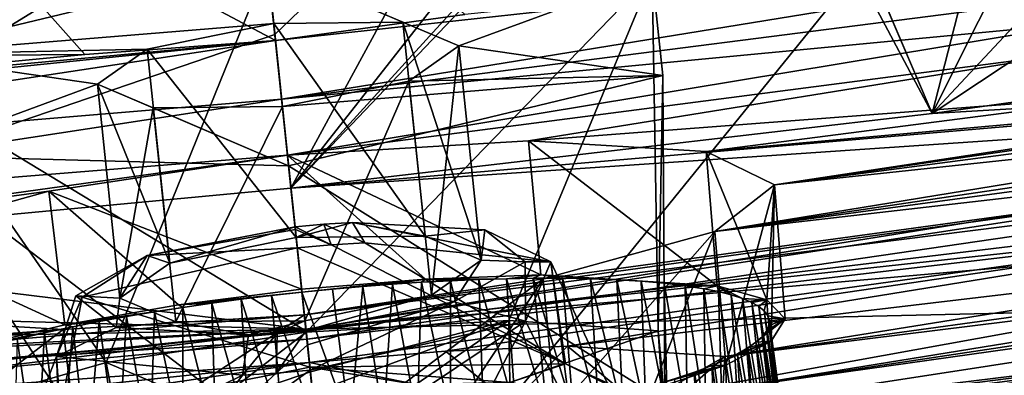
# Model space of a CAD drawing. Header units: metres. Extents: x -147 to 294, y -23 to 81.
# Tile 292 of 656: x 234.45 to 241.6, y 8.95 to 11.54. Entities that reach past the tile are written whole.
import ezdxf

# ---------------------------------------------------------------- set-up
doc = ezdxf.new("R2010")
doc.units = ezdxf.units.M
doc.layers.add('solid_AVA_153', color=7, linetype='CONTINUOUS')

msp = doc.modelspace()

# ---------------------------------------------------------------- linework, layer by layer
at = {"layer": 'solid_AVA_153'}
for points in [[(235.382919, 20.174784, 271.545105), (248.68512, 21.944908, 269.990875), (236.747787, 7.212847, 268.464081)], [(248.68512, 21.944908, 269.990875), (246.785263, 8.478528, 267.585846), (236.747787, 7.212847, 268.464081)], [(250.906952, 11.006205, 270.554932), (249.574112, 21.555054, 273.642517), (235.413086, 19.895332, 274.532532)], [(226.666824, 6.360106, 267.585846), (221.667358, 19.119045, 269.910767), (235.382919, 20.174784, 271.545105)], [(226.666824, 6.360106, 267.585846), (235.382919, 20.174784, 271.545105), (236.747787, 7.212847, 268.464081)], [(250.906952, 11.006205, 270.554932), (235.413086, 19.895332, 274.532532), (235.975128, 14.554294, 273.108093)], [(221.215851, 18.567869, 273.642273), (236.530548, 9.275632, 271.466919), (235.975128, 14.554294, 273.108093)], [(221.215851, 18.567869, 273.642273), (222.109406, 7.973817, 270.554962), (236.530548, 9.275632, 271.466919)], [(250.906952, 11.006205, 270.554932), (235.975128, 14.554294, 273.108093), (236.530548, 9.275632, 271.466919)], [(241.07991, 10.858987, 210.61734), (239.593719, 13.651892, 199.077042), (239.743637, 13.975582, 197.963135)], [(241.07991, 10.858987, 210.61734), (239.743637, 13.975582, 197.963135), (239.740814, 13.99513, 197.890793)], [(241.726166, 13.380106, 201.095398), (241.07991, 10.858987, 210.61734), (239.740814, 13.99513, 197.890793)], [(236.420898, 10.314869, 210.604752), (239.220078, 13.388418, 199.877853), (239.593719, 13.651892, 199.077042)], [(241.07991, 10.858987, 210.61734), (236.420898, 10.314869, 210.604752), (239.593719, 13.651892, 199.077042)], [(236.420898, 10.314869, 210.604752), (238.623825, 13.124937, 200.588928), (239.220078, 13.388418, 199.877853)], [(241.726166, 13.380106, 201.095398), (242.087616, 12.872671, 203.186966), (241.07991, 10.858987, 210.61734)], [(236.420898, 10.314869, 210.604752), (237.815521, 12.88503, 201.133209), (238.623825, 13.124937, 200.588928)], [(233.509323, 12.876286, 215.943054), (236.308075, 11.388737, 216.264023), (236.139465, 12.989989, 216.629822)], [(236.139465, 12.989989, 216.629822), (236.308075, 11.388737, 216.264023), (237.683487, 11.577033, 216.082748)], [(233.509323, 12.876286, 215.943054), (234.923523, 11.286422, 216.082733), (236.308075, 11.388737, 216.264023)], [(233.509323, 12.876286, 215.943054), (233.651031, 11.27691, 215.564804), (234.923523, 11.286422, 216.082733)], [(236.303467, 11.431075, 206.061859), (236.180115, 12.603863, 201.514709), (237.815521, 12.88503, 201.133209)], [(236.420898, 10.314869, 210.604752), (236.303467, 11.431075, 206.061859), (237.815521, 12.88503, 201.133209)], [(242.087616, 12.872671, 203.186966), (242.812775, 12.717072, 204.16185), (241.07991, 10.858987, 210.61734)], [(242.812775, 12.717072, 204.16185), (243.814178, 12.67324, 204.878128), (241.07991, 10.858987, 210.61734)], [(243.814178, 12.67324, 204.878128), (245.728394, 11.509112, 210.655106), (241.07991, 10.858987, 210.61734)], [(231.751221, 9.876699, 210.61734), (236.180115, 12.603863, 201.514709), (236.303467, 11.431075, 206.061859)], [(235.176926, 12.536701, 201.380234), (236.180115, 12.603863, 201.514709), (231.751221, 9.876699, 210.61734)], [(234.311523, 12.545532, 201.030121), (235.176926, 12.536701, 201.380234), (231.751221, 9.876699, 210.61734)], [(244.431641, 12.277175, 216.926025), (236.308075, 11.388737, 216.264023), (236.352951, 10.962523, 218.353928)], [(244.431641, 12.277175, 216.926025), (237.683487, 11.577033, 216.082748), (236.308075, 11.388737, 216.264023)], [(242.713501, 11.779323, 218.147949), (244.431641, 12.277175, 216.926025), (236.352951, 10.962523, 218.353928)], [(236.295105, 11.511863, 222.917313), (236.249817, 11.941957, 221.087814), (233.532181, 11.28559, 222.645294)], [(235.079346, 9.047048, 221.131287), (233.532181, 11.28559, 222.645294), (236.249817, 11.941957, 221.087814)], [(236.531219, 9.269621, 220.743591), (235.079346, 9.047048, 221.131287), (236.249817, 11.941957, 221.087814)], [(237.639603, 11.348555, 224.199951), (239.043945, 11.866211, 222.644272), (236.249817, 11.941957, 221.087814)], [(236.531219, 9.269621, 220.743591), (236.249817, 11.941957, 221.087814), (239.043945, 11.866211, 222.644272)], [(237.232986, 11.521092, 223.293945), (237.639603, 11.348555, 224.199951), (236.249817, 11.941957, 221.087814)], [(236.295105, 11.511863, 222.917313), (237.232986, 11.521092, 223.293945), (236.249817, 11.941957, 221.087814)], [(238.002274, 9.354354, 221.133942), (236.531219, 9.269621, 220.743591), (239.043945, 11.866211, 222.644272)], [(237.639603, 11.348555, 224.199951), (239.121643, 11.134144, 225.758514), (239.043945, 11.866211, 222.644272)], [(239.087357, 9.278166, 222.193726), (238.002274, 9.354354, 221.133942), (239.043945, 11.866211, 222.644272)], [(239.087357, 9.278166, 222.193726), (239.043945, 11.866211, 222.644272), (239.121643, 11.134144, 225.758514)], [(242.230988, 11.520666, 219.112167), (242.713501, 11.779323, 218.147949), (236.352951, 10.962523, 218.353928)], [(247.048431, 11.271326, 224.357834), (249.150726, 11.676294, 224.017761), (239.933853, 10.338872, 223.932785)], [(244.547394, 11.03967, 223.476212), (239.933853, 10.338872, 223.932785), (249.150726, 11.676294, 224.017761)], [(237.396271, 9.965193, 222.923584), (237.232986, 11.521092, 223.293945), (236.295105, 11.511863, 222.917313)], [(242.230988, 11.520666, 219.112167), (236.352951, 10.962523, 218.353928), (236.39592, 10.554316, 220.478302)], [(242.081284, 11.293937, 220.176865), (242.230988, 11.520666, 219.112167), (236.39592, 10.554316, 220.478302)], [(237.803543, 9.791671, 223.834015), (237.639603, 11.348555, 224.199951), (237.232986, 11.521092, 223.293945)], [(237.803543, 9.791671, 223.834015), (237.232986, 11.521092, 223.293945), (237.396271, 9.965193, 222.923584)], [(235.376404, 11.325724, 223.293427), (236.295105, 11.511863, 222.917313), (233.532181, 11.28559, 222.645294)], [(236.458954, 9.955897, 222.547455), (236.295105, 11.511863, 222.917313), (235.376404, 11.325724, 223.293427)], [(237.396271, 9.965193, 222.923584), (236.295105, 11.511863, 222.917313), (236.458954, 9.955897, 222.547455)], [(246.260788, 11.164179, 212.452087), (241.07991, 10.858987, 210.61734), (245.728394, 11.509112, 210.655106)], [(226.090988, 10.442194, 216.940811), (236.308075, 11.388737, 216.264023), (234.923523, 11.286422, 216.082733)], [(226.090988, 10.442194, 216.940811), (228.248184, 10.565728, 216.947205), (236.308075, 11.388737, 216.264023)], [(228.248184, 10.565728, 216.947205), (229.989624, 10.431298, 218.184357), (236.308075, 11.388737, 216.264023)], [(229.989624, 10.431298, 218.184357), (236.352951, 10.962523, 218.353928), (236.308075, 11.388737, 216.264023)], [(231.751221, 9.876699, 210.61734), (236.303467, 11.431075, 206.061859), (236.420898, 10.314869, 210.604752)], [(235.014221, 11.071179, 224.203857), (235.376404, 11.325724, 223.293427), (233.532181, 11.28559, 222.645294)], [(235.539719, 9.769578, 222.924103), (235.376404, 11.325724, 223.293427), (235.014221, 11.071179, 224.203857)], [(235.539719, 9.769578, 222.924103), (236.458954, 9.955897, 222.547455), (235.376404, 11.325724, 223.293427)], [(237.639603, 11.348555, 224.199951), (237.277405, 11.094011, 225.110382), (239.121643, 11.134144, 225.758514)], [(237.441772, 9.538225, 224.740005), (237.277405, 11.094011, 225.110382), (237.639603, 11.348555, 224.199951)], [(237.441772, 9.538225, 224.740005), (237.639603, 11.348555, 224.199951), (237.803543, 9.791671, 223.834015)], [(226.090988, 10.442194, 216.940811), (234.923523, 11.286422, 216.082733), (233.651031, 11.27691, 215.564804)], [(235.014221, 11.071179, 224.203857), (233.532181, 11.28559, 222.645294), (233.609879, 10.553524, 225.759537)], [(235.079346, 9.047048, 221.131287), (234.033066, 8.747142, 222.187134), (233.532181, 11.28559, 222.645294)], [(242.081284, 11.293937, 220.176865), (236.39592, 10.554316, 220.478302), (238.145493, 10.659262, 220.943497)], [(236.528976, 9.290683, 215.127533), (247.612289, 11.076605, 213.778458), (249.461517, 11.272099, 214.294693)], [(246.230682, 10.344956, 216.114929), (236.528976, 9.290683, 215.127533), (249.461517, 11.272099, 214.294693)], [(242.78244, 11.013176, 222.205261), (242.081284, 11.293937, 220.176865), (238.145493, 10.659262, 220.943497)], [(244.73262, 10.851881, 224.739105), (247.048431, 11.271326, 224.357834), (239.933853, 10.338872, 223.932785)], [(246.260788, 11.164179, 212.452087), (236.420898, 10.314869, 210.604752), (241.07991, 10.858987, 210.61734)], [(246.260788, 11.164179, 212.452087), (247.612289, 11.076605, 213.778458), (236.420898, 10.314869, 210.604752)], [(236.358704, 10.907871, 225.486496), (236.403992, 10.477777, 227.315994), (239.121643, 11.134144, 225.758514)], [(237.277405, 11.094011, 225.110382), (236.358704, 10.907871, 225.486496), (239.121643, 11.134144, 225.758514)], [(236.522552, 9.351906, 225.116653), (236.358704, 10.907871, 225.486496), (237.277405, 11.094011, 225.110382)], [(239.137177, 8.765002, 225.086105), (239.121643, 11.134144, 225.758514), (236.403992, 10.477777, 227.315994)], [(236.522552, 9.351906, 225.116653), (237.277405, 11.094011, 225.110382), (237.441772, 9.538225, 224.740005)], [(239.137177, 8.765002, 225.086105), (239.087357, 9.278166, 222.193726), (239.121643, 11.134144, 225.758514)], [(235.014221, 11.071179, 224.203857), (233.609879, 10.553524, 225.759537), (236.403992, 10.477777, 227.315994)], [(235.420837, 10.898642, 225.109863), (235.014221, 11.071179, 224.203857), (236.403992, 10.477777, 227.315994)], [(235.177963, 9.516132, 223.830109), (235.014221, 11.071179, 224.203857), (235.420837, 10.898642, 225.109863)], [(235.539719, 9.769578, 222.924103), (235.014221, 11.071179, 224.203857), (235.177963, 9.516132, 223.830109)], [(236.528976, 9.290683, 215.127533), (236.420898, 10.314869, 210.604752), (247.612289, 11.076605, 213.778458)], [(244.547394, 11.03967, 223.476212), (239.437225, 10.580554, 222.204269), (239.933853, 10.338872, 223.932785)], [(244.547394, 11.03967, 223.476212), (242.78244, 11.013176, 222.205261), (239.437225, 10.580554, 222.204269)], [(229.989624, 10.431298, 218.184357), (230.681229, 10.093538, 220.176865), (236.352951, 10.962523, 218.353928)], [(230.681229, 10.093538, 220.176865), (236.39592, 10.554316, 220.478302), (236.352951, 10.962523, 218.353928)], [(236.78653, 6.84453, 270.019653), (250.906952, 11.006205, 270.554932), (236.530548, 9.275632, 271.466919)], [(250.917709, 8.518753, 269.078339), (250.906952, 11.006205, 270.554932), (236.78653, 6.84453, 270.019653)], [(242.78244, 11.013176, 222.205261), (238.145493, 10.659262, 220.943497), (239.437225, 10.580554, 222.204269)], [(235.177963, 9.516132, 223.830109), (235.420837, 10.898642, 225.109863), (235.58522, 9.34261, 224.740524)], [(235.420837, 10.898642, 225.109863), (236.403992, 10.477777, 227.315994), (236.358704, 10.907871, 225.486496)], [(235.58522, 9.34261, 224.740524), (235.420837, 10.898642, 225.109863), (236.358704, 10.907871, 225.486496)], [(235.58522, 9.34261, 224.740524), (236.358704, 10.907871, 225.486496), (236.522552, 9.351906, 225.116653)], [(247.491241, 10.920382, 226.949051), (238.25322, 9.656036, 226.922195), (236.519318, 9.394873, 227.388763)], [(245.691071, 10.55296, 227.510513), (247.491241, 10.920382, 226.949051), (236.519318, 9.394873, 227.388763)], [(247.491241, 10.920382, 226.949051), (239.499451, 10.000382, 225.660233), (238.25322, 9.656036, 226.922195)], [(247.491241, 10.920382, 226.949051), (244.909958, 10.730324, 225.637726), (239.499451, 10.000382, 225.660233)], [(244.73262, 10.851881, 224.739105), (239.933853, 10.338872, 223.932785), (239.499451, 10.000382, 225.660233)], [(244.821533, 10.790425, 225.189377), (244.73262, 10.851881, 224.739105), (239.499451, 10.000382, 225.660233)], [(244.909958, 10.730324, 225.637726), (244.821533, 10.790425, 225.189377), (239.499451, 10.000382, 225.660233)], [(238.234772, 9.684626, 220.735413), (238.145493, 10.659262, 220.943497), (236.39592, 10.554316, 220.478302)], [(239.516876, 9.606117, 221.986618), (239.437225, 10.580554, 222.204269), (238.145493, 10.659262, 220.943497)], [(239.516876, 9.606117, 221.986618), (238.145493, 10.659262, 220.943497), (238.234772, 9.684626, 220.735413)], [(230.063187, 9.675858, 222.192444), (234.662994, 10.292573, 220.943436), (236.39592, 10.554316, 220.478302)], [(230.063187, 9.675858, 222.192444), (236.39592, 10.554316, 220.478302), (230.681229, 10.093538, 220.176865)], [(236.639175, 8.244275, 226.529495), (236.403992, 10.477777, 227.315994), (233.609879, 10.553524, 225.759537)], [(235.169327, 8.159052, 226.139679), (236.639175, 8.244275, 226.529495), (233.609879, 10.553524, 225.759537)], [(234.083649, 8.234031, 225.079681), (235.169327, 8.159052, 226.139679), (233.609879, 10.553524, 225.759537)], [(236.498459, 9.580627, 220.273758), (236.39592, 10.554316, 220.478302), (234.662994, 10.292573, 220.943436)], [(237.396957, 9.655007, 220.392166), (236.39592, 10.554316, 220.478302), (236.498459, 9.580627, 220.273758)], [(238.234772, 9.684626, 220.735413), (236.39592, 10.554316, 220.478302), (237.396957, 9.655007, 220.392166)], [(245.691071, 10.55296, 227.510513), (236.519318, 9.394873, 227.388763), (236.53801, 9.217321, 228.604767)], [(244.578873, 10.162492, 229.034042), (245.691071, 10.55296, 227.510513), (236.53801, 9.217321, 228.604767)], [(239.87648, 9.503178, 222.812378), (239.933853, 10.338872, 223.932785), (239.437225, 10.580554, 222.204269)], [(239.87648, 9.503178, 222.812378), (239.437225, 10.580554, 222.204269), (239.516876, 9.606117, 221.986618)], [(239.137177, 8.765002, 225.086105), (236.403992, 10.477777, 227.315994), (236.639175, 8.244275, 226.529495)], [(239.90155, 7.770089, 225.242401), (240.358887, 8.127991, 223.422165), (254.904037, 10.395407, 223.838867)], [(248.704239, 8.673611, 227.516068), (239.90155, 7.770089, 225.242401), (254.904037, 10.395407, 223.838867)], [(254.638519, 10.366629, 223.702866), (254.904037, 10.395407, 223.838867), (240.358887, 8.127991, 223.422165)], [(231.751221, 9.876699, 210.61734), (236.420898, 10.314869, 210.604752), (236.528976, 9.290683, 215.127533)], [(246.230682, 10.344956, 216.114929), (244.117279, 9.961207, 216.430496), (236.528976, 9.290683, 215.127533)], [(239.578796, 9.029175, 225.416351), (239.499451, 10.000382, 225.660233), (239.933853, 10.338872, 223.932785)], [(239.90834, 9.203888, 224.591095), (239.578796, 9.029175, 225.416351), (239.933853, 10.338872, 223.932785)], [(239.87648, 9.503178, 222.812378), (240.009811, 9.365627, 223.702362), (239.933853, 10.338872, 223.932785)], [(240.009811, 9.365627, 223.702362), (239.90834, 9.203888, 224.591095), (239.933853, 10.338872, 223.932785)], [(245.313507, 8.828536, 223.277267), (254.638519, 10.366629, 223.702866), (240.358887, 8.127991, 223.422165)], [(230.063187, 9.675858, 222.192444), (233.415939, 9.946544, 222.204178), (234.662994, 10.292573, 220.943436)], [(234.778488, 9.320679, 220.735458), (234.662994, 10.292573, 220.943436), (233.415939, 9.946544, 222.204178)], [(235.604126, 9.466224, 220.392181), (234.662994, 10.292573, 220.943436), (234.778488, 9.320679, 220.735458)], [(236.498459, 9.580627, 220.273758), (234.662994, 10.292573, 220.943436), (235.604126, 9.466224, 220.392181)], [(244.578873, 10.162492, 229.034042), (236.53801, 9.217321, 228.604767), (236.555939, 9.047035, 229.824615)], [(244.578873, 10.162492, 229.034042), (236.555939, 9.047035, 229.824615), (237.542435, 9.131117, 229.985901)], [(244.578873, 10.162492, 229.034042), (237.542435, 9.131117, 229.985901), (238.429749, 9.168011, 230.447296)], [(244.579193, 9.895643, 230.957184), (244.578873, 10.162492, 229.034042), (238.429749, 9.168011, 230.447296)], [(238.444809, 8.554626, 235.519028), (244.752731, 9.328763, 235.848343), (249.15358, 10.204217, 234.114822)], [(239.557449, 8.853557, 234.006042), (238.444809, 8.554626, 235.519028), (249.15358, 10.204217, 234.114822)], [(247.583969, 10.061518, 233.204056), (239.557449, 8.853557, 234.006042), (249.15358, 10.204217, 234.114822)], [(236.452698, 10.015286, 222.017075), (236.450638, 10.034787, 222.211884), (235.377335, 9.826761, 222.611588)], [(235.539719, 9.769578, 222.924103), (235.377335, 9.826761, 222.611588), (236.450638, 10.034787, 222.211884)], [(236.452698, 10.015286, 222.017075), (235.377335, 9.826761, 222.611588), (236.466904, 9.880403, 221.875839)], [(235.539719, 9.769578, 222.924103), (236.450638, 10.034787, 222.211884), (236.458954, 9.955897, 222.547455)], [(236.66066, 10.05377, 222.225052), (236.450638, 10.034787, 222.211884), (236.713989, 9.90274, 221.891327)], [(236.458954, 9.955897, 222.547455), (236.450638, 10.034787, 222.211884), (236.66066, 10.05377, 222.225052)], [(236.452698, 10.015286, 222.017075), (236.713989, 9.90274, 221.891327), (236.450638, 10.034787, 222.211884)], [(236.452698, 10.015286, 222.017075), (236.466904, 9.880403, 221.875839), (236.713989, 9.90274, 221.891327)], [(236.458954, 9.955897, 222.547455), (236.66066, 10.05377, 222.225052), (236.867874, 10.066254, 222.264343)], [(237.396271, 9.965193, 222.923584), (236.458954, 9.955897, 222.547455), (236.867874, 10.066254, 222.264343)], [(236.66066, 10.05377, 222.225052), (236.957809, 9.917426, 221.937546), (236.867874, 10.066254, 222.264343)], [(236.66066, 10.05377, 222.225052), (236.713989, 9.90274, 221.891327), (236.957809, 9.917426, 221.937546)], [(236.867874, 10.066254, 222.264343), (236.957809, 9.917426, 221.937546), (238.309128, 9.780479, 223.112305)], [(236.867874, 10.066254, 222.264343), (238.309128, 9.780479, 223.112305), (237.829102, 10.011452, 222.9207)], [(237.396271, 9.965193, 222.923584), (236.867874, 10.066254, 222.264343), (237.829102, 10.011452, 222.9207)], [(247.583969, 10.061518, 233.204056), (245.731766, 9.855443, 232.5728), (239.557449, 8.853557, 234.006042)], [(234.778488, 9.320679, 220.735458), (233.415939, 9.946544, 222.204178), (234.07547, 9.153875, 221.279037)], [(244.117279, 9.961207, 216.430496), (242.545883, 9.429662, 217.945831), (236.528976, 9.290683, 215.127533)], [(237.803543, 9.791671, 223.834015), (237.396271, 9.965193, 222.923584), (237.829102, 10.011452, 222.9207)], [(237.803543, 9.791671, 223.834015), (237.829102, 10.011452, 222.9207), (238.12291, 9.780813, 224.021164)], [(237.829102, 10.011452, 222.9207), (238.309128, 9.780479, 223.112305), (238.12291, 9.780813, 224.021164)], [(238.34201, 8.686992, 226.668701), (238.25322, 9.656036, 226.922195), (239.499451, 10.000382, 225.660233)], [(239.044876, 8.853055, 226.124298), (238.34201, 8.686992, 226.668701), (239.499451, 10.000382, 225.660233)], [(239.578796, 9.029175, 225.416351), (239.044876, 8.853055, 226.124298), (239.499451, 10.000382, 225.660233)], [(227.069351, 9.544356, 210.655106), (231.751221, 9.876699, 210.61734), (236.528976, 9.290683, 215.127533)], [(234.903534, 9.523633, 222.684235), (236.558136, 9.013919, 221.429764), (236.466904, 9.880403, 221.875839)], [(235.377335, 9.826761, 222.611588), (234.903534, 9.523633, 222.684235), (236.466904, 9.880403, 221.875839)], [(236.713989, 9.90274, 221.891327), (236.466904, 9.880403, 221.875839), (238.415817, 9.039253, 222.488068)], [(236.466904, 9.880403, 221.875839), (236.558136, 9.013919, 221.429764), (238.415817, 9.039253, 222.488068)], [(236.957809, 9.917426, 221.937546), (236.713989, 9.90274, 221.891327), (238.415817, 9.039253, 222.488068)], [(238.309128, 9.780479, 223.112305), (236.957809, 9.917426, 221.937546), (238.415817, 9.039253, 222.488068)], [(244.579193, 9.895643, 230.957184), (238.429749, 9.168011, 230.447296), (239.573257, 9.092638, 232.049622)], [(245.033798, 9.843204, 231.859116), (244.579193, 9.895643, 230.957184), (239.573257, 9.092638, 232.049622)], [(235.377335, 9.826761, 222.611588), (234.857864, 9.533854, 223.613754), (234.903534, 9.523633, 222.684235)], [(235.177963, 9.516132, 223.830109), (234.857864, 9.533854, 223.613754), (235.377335, 9.826761, 222.611588)], [(235.539719, 9.769578, 222.924103), (235.177963, 9.516132, 223.830109), (235.377335, 9.826761, 222.611588)], [(245.731766, 9.855443, 232.5728), (239.573257, 9.092638, 232.049622), (239.557449, 8.853557, 234.006042)], [(245.731766, 9.855443, 232.5728), (245.033798, 9.843204, 231.859116), (239.573257, 9.092638, 232.049622)], [(237.441772, 9.538225, 224.740005), (237.803543, 9.791671, 223.834015), (237.603439, 9.487906, 225.023331)], [(237.803543, 9.791671, 223.834015), (238.12291, 9.780813, 224.021164), (237.603439, 9.487906, 225.023331)], [(238.12291, 9.780813, 224.021164), (238.123795, 9.348964, 224.845612), (237.603439, 9.487906, 225.023331)], [(238.12291, 9.780813, 224.021164), (238.309128, 9.780479, 223.112305), (238.123795, 9.348964, 224.845612)], [(238.123795, 9.348964, 224.845612), (238.309128, 9.780479, 223.112305), (238.449173, 8.703899, 224.604492)], [(238.309128, 9.780479, 223.112305), (238.415817, 9.039253, 222.488068), (238.717514, 8.901222, 223.546356)], [(238.309128, 9.780479, 223.112305), (238.717514, 8.901222, 223.546356), (238.449173, 8.703899, 224.604492)], [(238.234772, 9.684626, 220.735413), (237.396957, 9.655007, 220.392166), (237.986618, 9.65727, 220.731033)], [(237.396957, 9.655007, 220.392166), (237.785477, 9.651451, 220.641037), (237.986618, 9.65727, 220.731033)], [(237.785477, 9.651451, 220.641037), (238.054169, 8.673703, 220.449356), (237.986618, 9.65727, 220.731033)], [(238.234772, 9.684626, 220.735413), (237.986618, 9.65727, 220.731033), (238.179977, 9.660275, 220.832733)], [(237.986618, 9.65727, 220.731033), (238.281494, 8.678287, 220.566437), (238.179977, 9.660275, 220.832733)], [(237.986618, 9.65727, 220.731033), (238.054169, 8.673703, 220.449356), (238.281494, 8.678287, 220.566437)], [(238.234772, 9.684626, 220.735413), (238.179977, 9.660275, 220.832733), (238.392319, 9.660197, 220.964172)], [(238.179977, 9.660275, 220.832733), (238.281494, 8.678287, 220.566437), (238.47348, 8.679255, 220.682892)], [(238.179977, 9.660275, 220.832733), (238.47348, 8.679255, 220.682892), (238.392319, 9.660197, 220.964172)], [(238.234772, 9.684626, 220.735413), (238.78801, 9.649103, 221.273315), (238.965866, 9.638216, 221.446869)], [(239.516876, 9.606117, 221.986618), (238.234772, 9.684626, 220.735413), (238.965866, 9.638216, 221.446869)], [(238.234772, 9.684626, 220.735413), (238.596054, 9.656442, 221.111862), (238.78801, 9.649103, 221.273315)], [(238.234772, 9.684626, 220.735413), (238.392319, 9.660197, 220.964172), (238.596054, 9.656442, 221.111862)], [(238.392319, 9.660197, 220.964172), (238.47348, 8.679255, 220.682892), (238.658203, 8.677348, 220.812134)], [(238.392319, 9.660197, 220.964172), (238.658203, 8.677348, 220.812134), (238.596054, 9.656442, 221.111862)], [(238.596054, 9.656442, 221.111862), (238.658203, 8.677348, 220.812134), (238.834351, 8.672555, 220.953384)], [(238.596054, 9.656442, 221.111862), (238.834351, 8.672555, 220.953384), (238.78801, 9.649103, 221.273315)], [(237.396957, 9.655007, 220.392166), (236.498459, 9.580627, 220.273758), (236.500671, 9.559675, 220.386322)], [(237.396957, 9.655007, 220.392166), (236.500671, 9.559675, 220.386322), (236.723373, 9.581703, 220.394516)], [(236.619904, 8.427466, 227.131897), (236.519318, 9.394873, 227.388763), (238.25322, 9.656036, 226.922195)], [(237.515762, 8.541858, 227.012939), (236.619904, 8.427466, 227.131897), (238.25322, 9.656036, 226.922195)], [(237.396957, 9.655007, 220.392166), (236.723373, 9.581703, 220.394516), (236.942444, 9.601042, 220.416351)], [(236.723373, 9.581703, 220.394516), (236.848404, 8.598894, 220.133591), (236.942444, 9.601042, 220.416351)], [(236.942444, 9.601042, 220.416351), (236.848404, 8.598894, 220.133591), (237.093246, 8.620255, 220.160416)], [(237.396957, 9.655007, 220.392166), (236.942444, 9.601042, 220.416351), (237.157883, 9.617684, 220.451767)], [(236.942444, 9.601042, 220.416351), (237.093246, 8.620255, 220.160416), (237.157883, 9.617684, 220.451767)], [(237.157883, 9.617684, 220.451767), (237.093246, 8.620255, 220.160416), (237.337585, 8.638578, 220.205276)], [(237.396957, 9.655007, 220.392166), (237.157883, 9.617684, 220.451767), (237.369675, 9.631624, 220.500748)], [(237.157883, 9.617684, 220.451767), (237.337585, 8.638578, 220.205276), (237.369675, 9.631624, 220.500748)], [(237.369675, 9.631624, 220.500748), (237.337585, 8.638578, 220.205276), (237.580109, 8.653699, 220.268341)], [(237.396957, 9.655007, 220.392166), (237.369675, 9.631624, 220.500748), (237.57901, 9.642882, 220.563904)], [(237.369675, 9.631624, 220.500748), (237.580109, 8.653699, 220.268341), (237.57901, 9.642882, 220.563904)], [(237.396957, 9.655007, 220.392166), (237.57901, 9.642882, 220.563904), (237.785477, 9.651451, 220.641037)], [(238.34201, 8.686992, 226.668701), (237.515762, 8.541858, 227.012939), (238.25322, 9.656036, 226.922195)], [(237.57901, 9.642882, 220.563904), (237.819672, 8.665466, 220.349792), (237.785477, 9.651451, 220.641037)], [(237.57901, 9.642882, 220.563904), (237.580109, 8.653699, 220.268341), (237.819672, 8.665466, 220.349792)], [(237.785477, 9.651451, 220.641037), (237.819672, 8.665466, 220.349792), (238.054169, 8.673703, 220.449356)], [(238.78801, 9.649103, 221.273315), (238.834351, 8.672555, 220.953384), (239.000732, 8.664902, 221.105728)], [(238.78801, 9.649103, 221.273315), (239.000732, 8.664902, 221.105728), (238.965866, 9.638216, 221.446869)], [(238.965866, 9.638216, 221.446869), (239.000732, 8.664902, 221.105728), (239.156723, 8.654428, 221.268616)], [(238.965866, 9.638216, 221.446869), (239.156723, 8.654428, 221.268616), (239.131744, 9.623643, 221.634644)], [(239.516876, 9.606117, 221.986618), (238.965866, 9.638216, 221.446869), (239.131744, 9.623643, 221.634644)], [(239.131744, 9.623643, 221.634644), (239.156723, 8.654428, 221.268616), (239.301758, 8.64117, 221.441437)], [(239.131744, 9.623643, 221.634644), (239.301758, 8.64117, 221.441437), (239.283936, 9.6056, 221.834335)], [(239.516876, 9.606117, 221.986618), (239.131744, 9.623643, 221.634644), (239.283936, 9.6056, 221.834335)], [(239.516876, 9.606117, 221.986618), (239.283936, 9.6056, 221.834335), (239.419891, 9.584352, 222.042847)], [(239.283936, 9.6056, 221.834335), (239.301758, 8.64117, 221.441437), (239.434814, 8.625211, 221.623001)], [(239.283936, 9.6056, 221.834335), (239.434814, 8.625211, 221.623001), (239.419891, 9.584352, 222.042847)], [(239.516876, 9.606117, 221.986618), (239.419891, 9.584352, 222.042847), (239.525558, 9.563043, 222.233002)], [(239.516876, 9.606117, 221.986618), (239.619522, 9.539156, 222.431107), (239.700607, 9.512983, 222.63472)], [(239.87648, 9.503178, 222.812378), (239.516876, 9.606117, 221.986618), (239.700607, 9.512983, 222.63472)], [(239.516876, 9.606117, 221.986618), (239.525558, 9.563043, 222.233002), (239.619522, 9.539156, 222.431107)], [(226.620438, 9.096116, 212.451996), (227.069351, 9.544356, 210.655106), (236.528976, 9.290683, 215.127533)], [(234.857864, 9.533854, 223.613754), (234.718201, 9.092117, 224.417526), (234.903534, 9.523633, 222.684235)], [(234.857864, 9.533854, 223.613754), (235.151672, 9.303215, 224.714203), (234.718201, 9.092117, 224.417526)], [(234.903534, 9.523633, 222.684235), (234.718201, 9.092117, 224.417526), (234.737625, 8.652427, 222.485046)], [(234.903534, 9.523633, 222.684235), (234.737625, 8.652427, 222.485046), (236.558136, 9.013919, 221.429764)], [(235.177963, 9.516132, 223.830109), (235.151672, 9.303215, 224.714203), (234.857864, 9.533854, 223.613754)], [(235.177963, 9.516132, 223.830109), (235.58522, 9.34261, 224.740524), (235.151672, 9.303215, 224.714203)], [(236.498459, 9.580627, 220.273758), (235.604126, 9.466224, 220.392181), (236.500671, 9.559675, 220.386322)], [(235.604126, 9.466224, 220.392181), (236.278275, 9.534835, 220.394516), (236.500671, 9.559675, 220.386322)], [(235.604126, 9.466224, 220.392181), (236.059982, 9.508121, 220.416351), (236.278275, 9.534835, 220.394516)], [(236.278275, 9.534835, 220.394516), (236.059982, 9.508121, 220.416351), (236.361008, 8.547503, 220.133636)], [(236.278275, 9.534835, 220.394516), (236.604401, 8.574609, 220.124832), (236.500671, 9.559675, 220.386322)], [(236.278275, 9.534835, 220.394516), (236.361008, 8.547503, 220.133636), (236.604401, 8.574609, 220.124832)], [(236.723373, 9.581703, 220.394516), (236.500671, 9.559675, 220.386322), (236.848404, 8.598894, 220.133591)], [(236.500671, 9.559675, 220.386322), (236.604401, 8.574609, 220.124832), (236.848404, 8.598894, 220.133591)], [(236.522552, 9.351906, 225.116653), (237.441772, 9.538225, 224.740005), (236.530136, 9.27988, 225.423019)], [(237.441772, 9.538225, 224.740005), (237.603439, 9.487906, 225.023331), (236.530136, 9.27988, 225.423019)], [(239.419891, 9.584352, 222.042847), (239.434814, 8.625211, 221.623001), (239.555084, 8.606673, 221.811966)], [(239.419891, 9.584352, 222.042847), (239.555084, 8.606673, 221.811966), (239.525558, 9.563043, 222.233002)], [(239.525558, 9.563043, 222.233002), (239.555084, 8.606673, 221.811966), (239.676498, 8.582463, 222.036026)], [(239.525558, 9.563043, 222.233002), (239.676498, 8.582463, 222.036026), (239.619522, 9.539156, 222.431107)], [(239.619522, 9.539156, 222.431107), (239.676498, 8.582463, 222.036026), (239.780365, 8.55519, 222.267517)], [(239.619522, 9.539156, 222.431107), (239.780365, 8.55519, 222.267517), (239.700607, 9.512983, 222.63472)], [(235.604126, 9.466224, 220.392181), (234.778488, 9.320679, 220.735458), (235.635757, 9.44905, 220.500732)], [(234.778488, 9.320679, 220.735458), (235.428665, 9.41646, 220.563889), (235.635757, 9.44905, 220.500732)], [(235.635757, 9.44905, 220.500732), (235.428665, 9.41646, 220.563889), (235.634216, 8.448668, 220.268188)], [(235.604126, 9.466224, 220.392181), (235.845795, 9.479527, 220.451752), (236.059982, 9.508121, 220.416351)], [(235.604126, 9.466224, 220.392181), (235.635757, 9.44905, 220.500732), (235.845795, 9.479527, 220.451752)], [(235.635757, 9.44905, 220.500732), (235.634216, 8.448668, 220.268188), (235.874603, 8.484409, 220.20517)], [(235.845795, 9.479527, 220.451752), (235.635757, 9.44905, 220.500732), (235.874603, 8.484409, 220.20517)], [(236.059982, 9.508121, 220.416351), (235.845795, 9.479527, 220.451752), (236.117294, 8.517388, 220.160385)], [(235.845795, 9.479527, 220.451752), (235.874603, 8.484409, 220.20517), (236.117294, 8.517388, 220.160385)], [(236.059982, 9.508121, 220.416351), (236.117294, 8.517388, 220.160385), (236.361008, 8.547503, 220.133636)], [(237.603439, 9.487906, 225.023331), (236.541107, 9.17569, 225.588455), (236.530136, 9.27988, 225.423019)], [(237.603439, 9.487906, 225.023331), (236.560425, 8.992194, 225.654007), (236.541107, 9.17569, 225.588455)], [(237.603439, 9.487906, 225.023331), (238.123795, 9.348964, 224.845612), (236.560425, 8.992194, 225.654007)], [(239.700607, 9.512983, 222.63472), (239.780365, 8.55519, 222.267517), (239.866013, 8.525131, 222.504272)], [(239.700607, 9.512983, 222.63472), (239.866013, 8.525131, 222.504272), (239.767593, 9.484808, 222.841431)], [(239.87648, 9.503178, 222.812378), (239.700607, 9.512983, 222.63472), (239.767593, 9.484808, 222.841431)], [(239.87648, 9.503178, 222.812378), (239.767593, 9.484808, 222.841431), (239.820328, 9.454678, 223.050797)], [(239.767593, 9.484808, 222.841431), (239.866013, 8.525131, 222.504272), (239.933136, 8.492596, 222.744202)], [(239.767593, 9.484808, 222.841431), (239.933136, 8.492596, 222.744202), (239.820328, 9.454678, 223.050797)], [(239.87648, 9.503178, 222.812378), (239.820328, 9.454678, 223.050797), (239.85939, 9.422462, 223.264038)], [(239.820328, 9.454678, 223.050797), (239.933136, 8.492596, 222.744202), (239.981934, 8.457805, 222.986145)], [(239.820328, 9.454678, 223.050797), (239.981934, 8.457805, 222.986145), (239.85939, 9.422462, 223.264038)], [(239.87648, 9.503178, 222.812378), (239.85939, 9.422462, 223.264038), (239.884811, 9.388171, 223.481125)], [(239.87648, 9.503178, 222.812378), (239.884811, 9.388171, 223.481125), (240.009811, 9.365627, 223.702362)], [(227.324066, 8.616124, 227.523529), (236.53801, 9.217321, 228.604767), (236.519318, 9.394873, 227.388763)], [(234.766724, 9.288899, 226.922287), (227.324066, 8.616124, 227.523529), (236.519318, 9.394873, 227.388763)], [(234.881622, 8.322616, 226.668732), (234.766724, 9.288899, 226.922287), (236.519318, 9.394873, 227.388763)], [(234.778488, 9.320679, 220.735458), (235.22493, 9.381836, 220.641022), (235.428665, 9.41646, 220.563889)], [(234.778488, 9.320679, 220.735458), (235.026978, 9.345633, 220.731003), (235.22493, 9.381836, 220.641022)], [(234.881622, 8.322616, 226.668732), (236.519318, 9.394873, 227.388763), (236.619904, 8.427466, 227.131897)], [(235.22493, 9.381836, 220.641022), (235.026978, 9.345633, 220.731003), (235.16597, 8.369425, 220.44928)], [(235.22493, 9.381836, 220.641022), (235.16597, 8.369425, 220.44928), (235.397278, 8.41025, 220.34964)], [(235.428665, 9.41646, 220.563889), (235.22493, 9.381836, 220.641022), (235.397278, 8.41025, 220.34964)], [(235.428665, 9.41646, 220.563889), (235.397278, 8.41025, 220.34964), (235.634216, 8.448668, 220.268188)], [(242.545883, 9.429662, 217.945831), (236.627182, 8.357753, 219.778625), (236.528976, 9.290683, 215.127533)], [(242.545883, 9.429662, 217.945831), (242.179611, 8.954739, 220.129486), (236.627182, 8.357753, 219.778625)], [(239.85939, 9.422462, 223.264038), (239.981934, 8.457805, 222.986145), (240.012543, 8.421, 223.228836)], [(239.85939, 9.422462, 223.264038), (240.012543, 8.421, 223.228836), (239.884811, 9.388171, 223.481125)], [(239.884811, 9.388171, 223.481125), (240.012543, 8.421, 223.228836), (240.025543, 8.382479, 223.470917)], [(239.884811, 9.388171, 223.481125), (240.025543, 8.382479, 223.470917), (239.896622, 9.351822, 223.702042)], [(239.884811, 9.388171, 223.481125), (239.896622, 9.351822, 223.702042), (240.009811, 9.365627, 223.702362)], [(234.766724, 9.288899, 226.922287), (233.475937, 9.366115, 225.660263), (225.467773, 8.601363, 226.949051)], [(233.600647, 8.399676, 225.416428), (233.475937, 9.366115, 225.660263), (234.766724, 9.288899, 226.922287)], [(234.778488, 9.320679, 220.735458), (234.07547, 9.153875, 221.279037), (234.837234, 9.308298, 220.832703)], [(234.07547, 9.153875, 221.279037), (234.629562, 9.263993, 220.964142), (234.837234, 9.308298, 220.832703)], [(234.837234, 9.308298, 220.832703), (234.629562, 9.263993, 220.964142), (234.754532, 8.287507, 220.682877)], [(235.151672, 9.303215, 224.714203), (236.1129, 9.248413, 225.370575), (234.718201, 9.092117, 224.417526)], [(234.837234, 9.308298, 220.832703), (234.754532, 8.287507, 220.682877), (234.942535, 8.32654, 220.566422)], [(234.778488, 9.320679, 220.735458), (234.837234, 9.308298, 220.832703), (235.026978, 9.345633, 220.731003)], [(235.026978, 9.345633, 220.731003), (234.837234, 9.308298, 220.832703), (234.942535, 8.32654, 220.566422)], [(235.026978, 9.345633, 220.731003), (234.942535, 8.32654, 220.566422), (235.16597, 8.369425, 220.44928)], [(235.58522, 9.34261, 224.740524), (236.1129, 9.248413, 225.370575), (235.151672, 9.303215, 224.714203)], [(235.58522, 9.34261, 224.740524), (236.522552, 9.351906, 225.116653), (236.1129, 9.248413, 225.370575)], [(236.522552, 9.351906, 225.116653), (236.320129, 9.260897, 225.409866), (236.1129, 9.248413, 225.370575)], [(236.522552, 9.351906, 225.116653), (236.530136, 9.27988, 225.423019), (236.320129, 9.260897, 225.409866)], [(236.56163, 8.980831, 220.820023), (236.531219, 9.269621, 220.743591), (238.002274, 9.354354, 221.133942)], [(236.560425, 8.992194, 225.654007), (238.123795, 9.348964, 224.845612), (236.628632, 8.344386, 225.659821)], [(236.577606, 8.829034, 221.061661), (236.56163, 8.980831, 220.820023), (238.002274, 9.354354, 221.133942)], [(237.326828, 8.888574, 221.174789), (236.577606, 8.829034, 221.061661), (238.002274, 9.354354, 221.133942)], [(238.123795, 9.348964, 224.845612), (237.684143, 8.500357, 225.377426), (236.628632, 8.344386, 225.659821)], [(236.633896, 8.294048, 236.10585), (236.638626, 8.249241, 236.544342), (244.752731, 9.328763, 235.848343)], [(238.444809, 8.554626, 235.519028), (236.633896, 8.294048, 236.10585), (244.752731, 9.328763, 235.848343)], [(236.638626, 8.249241, 236.544342), (236.643234, 8.205646, 236.980911), (244.752731, 9.328763, 235.848343)], [(244.752731, 9.328763, 235.848343), (236.643234, 8.205646, 236.980911), (242.121689, 8.202152, 239.422516)], [(238.011246, 8.90394, 221.506241), (237.326828, 8.888574, 221.174789), (238.002274, 9.354354, 221.133942)], [(238.123795, 9.348964, 224.845612), (238.449173, 8.703899, 224.604492), (237.684143, 8.500357, 225.377426)], [(238.011246, 8.90394, 221.506241), (238.002274, 9.354354, 221.133942), (239.087357, 9.278166, 222.193726)], [(239.798386, 9.195371, 224.56163), (239.90834, 9.203888, 224.591095), (240.009811, 9.365627, 223.702362)], [(239.843658, 9.235662, 224.352463), (239.798386, 9.195371, 224.56163), (240.009811, 9.365627, 223.702362)], [(239.875137, 9.275167, 224.139465), (239.843658, 9.235662, 224.352463), (240.009811, 9.365627, 223.702362)], [(239.892807, 9.313886, 223.922653), (239.875137, 9.275167, 224.139465), (240.009811, 9.365627, 223.702362)], [(239.892807, 9.313886, 223.922653), (240.020599, 8.342126, 223.712997), (239.875137, 9.275167, 224.139465)], [(239.896622, 9.351822, 223.702042), (239.892807, 9.313886, 223.922653), (240.009811, 9.365627, 223.702362)], [(239.896622, 9.351822, 223.702042), (240.020599, 8.342126, 223.712997), (239.892807, 9.313886, 223.922653)], [(239.896622, 9.351822, 223.702042), (240.025543, 8.382479, 223.470917), (240.020599, 8.342126, 223.712997)], [(236.78653, 6.84453, 270.019653), (236.530548, 9.275632, 271.466919), (222.109406, 7.973817, 270.554962)], [(223.46727, 8.534977, 214.294678), (225.316772, 8.728954, 213.778412), (236.528976, 9.290683, 215.127533)], [(226.718292, 8.29224, 216.13031), (223.46727, 8.534977, 214.294678), (236.528976, 9.290683, 215.127533)], [(225.316772, 8.728954, 213.778412), (226.620438, 9.096116, 212.451996), (236.528976, 9.290683, 215.127533)], [(234.766724, 9.288899, 226.922287), (225.467773, 8.601363, 226.949051), (227.324066, 8.616124, 227.523529)], [(228.949844, 8.367614, 216.416748), (226.718292, 8.29224, 216.13031), (236.528976, 9.290683, 215.127533)], [(228.949844, 8.367614, 216.416748), (236.528976, 9.290683, 215.127533), (236.627182, 8.357753, 219.778625)], [(233.600647, 8.399676, 225.416428), (234.766724, 9.288899, 226.922287), (234.881622, 8.322616, 226.668732)], [(234.07547, 9.153875, 221.279037), (234.431061, 9.217883, 221.111832), (234.629562, 9.263993, 220.964142)], [(234.629562, 9.263993, 220.964142), (234.431061, 9.217883, 221.111832), (234.57428, 8.247192, 220.812103)], [(234.629562, 9.263993, 220.964142), (234.57428, 8.247192, 220.812103), (234.754532, 8.287507, 220.682877)], [(236.1129, 9.248413, 225.370575), (236.069519, 8.955171, 225.5923), (234.718201, 9.092117, 224.417526)], [(235.834839, 8.731495, 221.174713), (235.079346, 9.047048, 221.131287), (236.531219, 9.269621, 220.743591)], [(235.834839, 8.731495, 221.174713), (236.531219, 9.269621, 220.743591), (236.56163, 8.980831, 220.820023)], [(236.320129, 9.260897, 225.409866), (236.313339, 8.969857, 225.638504), (236.069519, 8.955171, 225.5923)], [(236.320129, 9.260897, 225.409866), (236.069519, 8.955171, 225.5923), (236.1129, 9.248413, 225.370575)], [(236.530136, 9.27988, 225.423019), (236.541107, 9.17569, 225.588455), (236.313339, 8.969857, 225.638504)], [(236.320129, 9.260897, 225.409866), (236.530136, 9.27988, 225.423019), (236.313339, 8.969857, 225.638504)], [(239.124695, 8.72021, 223.271133), (238.011246, 8.90394, 221.506241), (239.087357, 9.278166, 222.193726)], [(239.124695, 8.72021, 223.271133), (239.087357, 9.278166, 222.193726), (239.137177, 8.765002, 225.086105)], [(239.843658, 9.235662, 224.352463), (239.957748, 8.255814, 224.197601), (239.798386, 9.195371, 224.56163)], [(239.875137, 9.275167, 224.139465), (239.998276, 8.299861, 223.955673), (239.843658, 9.235662, 224.352463)], [(239.843658, 9.235662, 224.352463), (239.998276, 8.299861, 223.955673), (239.957748, 8.255814, 224.197601)], [(239.875137, 9.275167, 224.139465), (240.020599, 8.342126, 223.712997), (239.998276, 8.299861, 223.955673)], [(227.324066, 8.616124, 227.523529), (228.471924, 8.466963, 229.031189), (236.53801, 9.217321, 228.604767)], [(228.471924, 8.466963, 229.031189), (236.555939, 9.047035, 229.824615), (236.53801, 9.217321, 228.604767)], [(234.431061, 9.217883, 221.111832), (234.403, 8.20584, 220.953323), (234.57428, 8.247192, 220.812103)], [(236.541107, 9.17569, 225.588455), (236.560425, 8.992194, 225.654007), (236.313339, 8.969857, 225.638504)], [(238.026352, 8.745647, 230.960785), (238.429749, 9.168011, 230.447296), (237.542435, 9.131117, 229.985901)], [(238.026352, 8.745647, 230.960785), (238.951782, 8.735125, 232.171234), (238.429749, 9.168011, 230.447296)], [(238.951782, 8.735125, 232.171234), (239.573257, 9.092638, 232.049622), (238.429749, 9.168011, 230.447296)], [(239.47963, 9.026386, 225.359787), (239.578796, 9.029175, 225.416351), (239.90834, 9.203888, 224.591095)], [(239.5784, 9.069016, 225.169678), (239.47963, 9.026386, 225.359787), (239.90834, 9.203888, 224.591095)], [(239.665131, 9.111735, 224.971664), (239.5784, 9.069016, 225.169678), (239.90834, 9.203888, 224.591095)], [(239.738815, 9.154029, 224.768173), (239.665131, 9.111735, 224.971664), (239.90834, 9.203888, 224.591095)], [(239.798386, 9.195371, 224.56163), (239.738815, 9.154029, 224.768173), (239.90834, 9.203888, 224.591095)], [(239.798386, 9.195371, 224.56163), (239.898819, 8.210184, 224.4375), (239.738815, 9.154029, 224.768173)], [(239.798386, 9.195371, 224.56163), (239.957748, 8.255814, 224.197601), (239.898819, 8.210184, 224.4375)], [(234.718201, 9.092117, 224.417526), (234.771637, 8.317074, 224.601944), (234.469543, 8.454477, 223.542862)], [(234.718201, 9.092117, 224.417526), (234.469543, 8.454477, 223.542862), (234.737625, 8.652427, 222.485046)], [(234.718201, 9.092117, 224.417526), (236.069519, 8.955171, 225.5923), (234.771637, 8.317074, 224.601944)], [(238.026352, 8.745647, 230.960785), (237.542435, 9.131117, 229.985901), (236.555939, 9.047035, 229.824615)], [(238.951782, 8.735125, 232.171234), (239.01413, 8.600136, 233.717392), (239.573257, 9.092638, 232.049622)], [(239.01413, 8.600136, 233.717392), (239.557449, 8.853557, 234.006042), (239.573257, 9.092638, 232.049622)], [(239.665131, 9.111735, 224.971664), (239.725327, 8.115089, 224.90567), (239.5784, 9.069016, 225.169678)], [(239.738815, 9.154029, 224.768173), (239.821274, 8.163158, 224.674225), (239.665131, 9.111735, 224.971664)], [(239.665131, 9.111735, 224.971664), (239.821274, 8.163158, 224.674225), (239.725327, 8.115089, 224.90567)], [(239.738815, 9.154029, 224.768173), (239.898819, 8.210184, 224.4375), (239.821274, 8.163158, 224.674225)], [(228.471924, 8.466963, 229.031189), (228.524857, 8.202989, 230.974884), (236.555939, 9.047035, 229.824615)], [(234.72139, 8.779509, 230.430847), (236.555939, 9.047035, 229.824615), (228.524857, 8.202989, 230.974884)], [(235.162674, 8.604367, 221.504166), (234.033066, 8.747142, 222.187134), (235.079346, 9.047048, 221.131287)], [(236.598053, 8.634975, 230.506714), (236.555939, 9.047035, 229.824615), (234.72139, 8.779509, 230.430847)], [(236.574387, 8.859654, 221.271576), (236.558136, 9.013919, 221.429764), (234.737625, 8.652427, 222.485046)], [(235.834839, 8.731495, 221.174713), (235.162674, 8.604367, 221.504166), (235.079346, 9.047048, 221.131287)], [(238.026352, 8.745647, 230.960785), (236.555939, 9.047035, 229.824615), (236.598053, 8.634975, 230.506714)], [(238.415817, 9.039253, 222.488068), (236.558136, 9.013919, 221.429764), (238.011246, 8.90394, 221.506241)], [(236.558136, 9.013919, 221.429764), (237.326828, 8.888574, 221.174789), (238.011246, 8.90394, 221.506241)], [(236.574387, 8.859654, 221.271576), (237.326828, 8.888574, 221.174789), (236.558136, 9.013919, 221.429764)], [(238.415817, 9.039253, 222.488068), (238.011246, 8.90394, 221.506241), (239.071976, 8.713248, 223.275528)], [(238.717514, 8.901222, 223.546356), (238.415817, 9.039253, 222.488068), (239.071976, 8.713248, 223.275528)], [(239.047287, 8.879875, 225.955933), (239.044876, 8.853055, 226.124298), (239.578796, 9.029175, 225.416351)], [(239.206329, 8.928427, 225.768051), (239.047287, 8.879875, 225.955933), (239.578796, 9.029175, 225.416351)], [(239.351227, 8.977526, 225.568298), (239.206329, 8.928427, 225.768051), (239.578796, 9.029175, 225.416351)], [(239.47963, 9.026386, 225.359787), (239.351227, 8.977526, 225.568298), (239.578796, 9.029175, 225.416351)], [(239.47963, 9.026386, 225.359787), (239.497787, 8.023417, 225.31868), (239.351227, 8.977526, 225.568298)], [(239.5784, 9.069016, 225.169678), (239.611588, 8.066372, 225.129715), (239.47963, 9.026386, 225.359787)], [(239.47963, 9.026386, 225.359787), (239.611588, 8.066372, 225.129715), (239.497787, 8.023417, 225.31868)], [(239.5784, 9.069016, 225.169678), (239.725327, 8.115089, 224.90567), (239.611588, 8.066372, 225.129715)], [(236.069519, 8.955171, 225.5923), (235.561371, 8.277049, 225.376038), (234.771637, 8.317074, 224.601944)], [(236.560425, 8.992194, 225.654007), (236.628632, 8.344386, 225.659821), (235.561371, 8.277049, 225.376038)], [(236.313339, 8.969857, 225.638504), (236.560425, 8.992194, 225.654007), (235.561371, 8.277049, 225.376038)], [(236.069519, 8.955171, 225.5923), (236.313339, 8.969857, 225.638504), (235.561371, 8.277049, 225.376038)], [(235.834839, 8.731495, 221.174713), (236.56163, 8.980831, 220.820023), (236.577606, 8.829034, 221.061661)], [(239.351227, 8.977526, 225.568298), (239.370941, 7.980331, 225.500259), (239.206329, 8.928427, 225.768051)], [(239.351227, 8.977526, 225.568298), (239.497787, 8.023417, 225.31868), (239.370941, 7.980331, 225.500259)]]:
    msp.add_3dface(points, dxfattribs=at)

doc.saveas('drawing.dxf')
